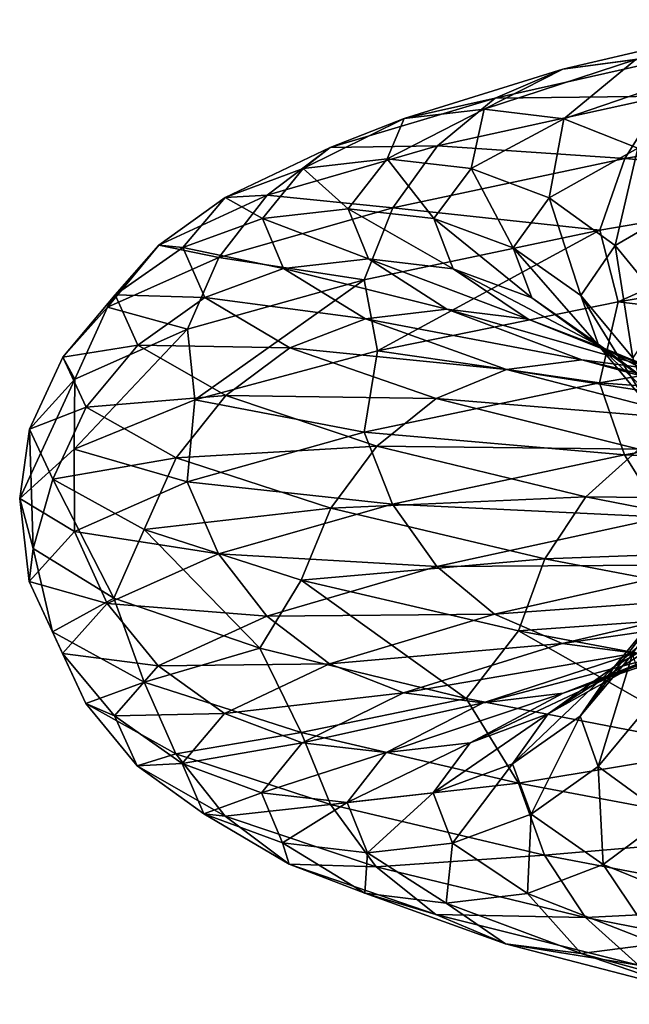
# Model space of a CAD drawing. Header units: metres. Extents: x -109 to 109, y -917 to 389.
# Tile 414 of 656: x -19 to -14, y -476 to -468. Entities that reach past the tile are written whole.
import ezdxf

# ---------------------------------------------------------------- set-up
doc = ezdxf.new("R2010")
doc.units = ezdxf.units.M
doc.layers.add('solid_24503124_XXX_01_SW0001', color=7, linetype='CONTINUOUS')

msp = doc.modelspace()

# ---------------------------------------------------------------- linework, layer by layer
at = {"layer": 'solid_24503124_XXX_01_SW0001'}
for points in [[(-12.692686, -468.166534, 11.248034), (-14.452045, -468.577911, 8.876405), (-13.188589, -468.408112, 11.687494)], [(-13.843555, -468.497925, 8.502672), (-14.452045, -468.577911, 8.876405), (-12.692686, -468.166534, 11.248034)], [(-13.188589, -468.408112, 11.687494), (-15.016686, -468.819489, 9.223207), (-13.610476, -468.804596, 12.061362)], [(-14.452045, -468.577911, 8.876405), (-15.016686, -468.819489, 9.223207), (-13.188589, -468.408112, 11.687494)], [(-13.843555, -468.497925, 8.502672), (-15.107823, -468.910919, 5.972654), (-14.452045, -468.577911, 8.876405)], [(-14.444003, -468.992523, 5.710223), (-15.107823, -468.910919, 5.972654), (-13.843555, -468.497925, 8.502672)], [(-13.235286, -468.579529, 8.129075), (-14.444003, -468.992523, 5.710223), (-13.843555, -468.497925, 8.502672)], [(-14.452045, -468.577911, 8.876405), (-15.771884, -468.990906, 6.23518), (-15.016686, -468.819489, 9.223207)], [(-15.107823, -468.910919, 5.972654), (-15.771884, -468.990906, 6.23518), (-14.452045, -468.577911, 8.876405)], [(-13.828516, -469.235718, 5.466899), (-14.444003, -468.992523, 5.710223), (-13.235286, -468.579529, 8.129075)], [(-15.016686, -468.819489, 9.223207), (-16.388092, -469.232483, 6.478789), (-15.497051, -469.215973, 9.518245)], [(-15.771884, -468.990906, 6.23518), (-16.388092, -469.232483, 6.478789), (-15.016686, -468.819489, 9.223207)], [(-13.610476, -468.804596, 12.061362), (-15.497051, -469.215973, 9.518245), (-13.935738, -469.322357, 12.349604)], [(-15.016686, -468.819489, 9.223207), (-15.497051, -469.215973, 9.518245), (-13.610476, -468.804596, 12.061362)], [(-13.610476, -468.804596, 12.061362), (-13.935738, -469.322357, 12.349604), (-11.583307, -468.912567, 14.580389)], [(-15.107823, -468.910919, 5.972654), (-15.915101, -469.3255, 3.261578), (-15.771884, -468.990906, 6.23518)], [(-15.21581, -469.407104, 3.118268), (-15.915101, -469.3255, 3.261578), (-15.107823, -468.910919, 5.972654)], [(-14.444003, -468.992523, 5.710223), (-15.21581, -469.407104, 3.118268), (-15.107823, -468.910919, 5.972654)], [(-11.583307, -468.912567, 14.580389), (-13.935738, -469.322357, 12.349604), (-11.757265, -469.511169, 14.799357)], [(-15.771884, -468.990906, 6.23518), (-16.614645, -469.405487, 3.40494), (-16.388092, -469.232483, 6.478789)], [(-15.915101, -469.3255, 3.261578), (-16.614645, -469.405487, 3.40494), (-15.771884, -468.990906, 6.23518)], [(-14.567434, -469.650299, 2.985393), (-15.21581, -469.407104, 3.118268), (-14.444003, -468.992523, 5.710223)], [(-13.828516, -469.235718, 5.466899), (-14.567434, -469.650299, 2.985393), (-14.444003, -468.992523, 5.710223)], [(-16.388092, -469.232483, 6.478789), (-17.263779, -469.647064, 3.537971), (-16.912325, -469.628967, 6.686037)], [(-16.614645, -469.405487, 3.40494), (-17.263779, -469.647064, 3.537971), (-16.388092, -469.232483, 6.478789)], [(-15.497051, -469.215973, 9.518245), (-16.912325, -469.628967, 6.686037), (-15.867399, -469.733734, 9.745711)], [(-16.388092, -469.232483, 6.478789), (-16.912325, -469.628967, 6.686037), (-15.497051, -469.215973, 9.518245)], [(-15.497051, -469.215973, 9.518245), (-15.867399, -469.733734, 9.745711), (-13.935738, -469.322357, 12.349604)], [(-14.016327, -470.048187, 2.872451), (-14.567434, -469.650299, 2.985393), (-13.828516, -469.235718, 5.466899)], [(-13.305363, -469.633606, 5.260078), (-14.016327, -470.048187, 2.872451), (-13.828516, -469.235718, 5.466899)], [(-15.915101, -469.3255, 3.261578), (-16.239628, -469.741699, 0.451997), (-16.614645, -469.405487, 3.40494)], [(-15.526077, -469.823303, 0.432137), (-16.239628, -469.741699, 0.451997), (-15.915101, -469.3255, 3.261578)], [(-15.21581, -469.407104, 3.118268), (-15.526077, -469.823303, 0.432137), (-15.915101, -469.3255, 3.261578)], [(-13.935738, -469.322357, 12.349604), (-15.867399, -469.733734, 9.745711), (-14.145024, -469.920959, 12.53507)], [(-13.935738, -469.322357, 12.349604), (-14.145024, -469.920959, 12.53507), (-11.757265, -469.511169, 14.799357)], [(-16.614645, -469.405487, 3.40494), (-16.953436, -469.821686, 0.471864), (-17.263779, -469.647064, 3.537971)], [(-16.239628, -469.741699, 0.451997), (-16.953436, -469.821686, 0.471864), (-16.614645, -469.405487, 3.40494)], [(-14.864481, -470.066498, 0.413723), (-15.526077, -469.823303, 0.432137), (-15.21581, -469.407104, 3.118268)], [(-14.567434, -469.650299, 2.985393), (-14.864481, -470.066498, 0.413723), (-15.21581, -469.407104, 3.118268)], [(-11.757265, -469.511169, 14.799357), (-14.145024, -469.920959, 12.53507), (-13.991674, -470.517242, 12.852654)], [(-11.757265, -469.511169, 14.799357), (-13.991674, -470.517242, 12.852654), (-11.583611, -470.112671, 15.060498)], [(-16.912325, -469.628967, 6.686037), (-17.816025, -470.043549, 3.651146), (-17.316494, -470.146729, 6.84582)], [(-17.263779, -469.647064, 3.537971), (-17.816025, -470.043549, 3.651146), (-16.912325, -469.628967, 6.686037)], [(-17.263779, -469.647064, 3.537971), (-17.615807, -470.063263, 0.4903), (-17.816025, -470.043549, 3.651146)], [(-16.953436, -469.821686, 0.471864), (-17.615807, -470.063263, 0.4903), (-17.263779, -469.647064, 3.537971)], [(-16.912325, -469.628967, 6.686037), (-17.316494, -470.146729, 6.84582), (-15.867399, -469.733734, 9.745711)], [(-14.302135, -470.464386, 0.398071), (-14.864481, -470.066498, 0.413723), (-14.567434, -469.650299, 2.985393)], [(-14.016327, -470.048187, 2.872451), (-14.302135, -470.464386, 0.398071), (-14.567434, -469.650299, 2.985393)], [(-13.591951, -470.566956, 2.785481), (-14.016327, -470.048187, 2.872451), (-13.305363, -469.633606, 5.260078)], [(-15.867399, -469.733734, 9.745711), (-17.316494, -470.146729, 6.84582), (-16.105696, -470.332336, 9.892073)], [(-16.239628, -469.741699, 0.451997), (-16.071489, -470.159485, -2.371711), (-16.953436, -469.821686, 0.471864)], [(-15.365327, -470.241089, -2.2675), (-16.071489, -470.159485, -2.371711), (-16.239628, -469.741699, 0.451997)], [(-15.526077, -469.823303, 0.432137), (-15.365327, -470.241089, -2.2675), (-16.239628, -469.741699, 0.451997)], [(-15.867399, -469.733734, 9.745711), (-16.105696, -470.332336, 9.892073), (-14.145024, -469.920959, 12.53507)], [(-16.953436, -469.821686, 0.471864), (-16.777908, -470.239502, -2.475959), (-17.615807, -470.063263, 0.4903)], [(-16.071489, -470.159485, -2.371711), (-16.777908, -470.239502, -2.475959), (-16.953436, -469.821686, 0.471864)], [(-14.710581, -470.484283, -2.170878), (-15.365327, -470.241089, -2.2675), (-15.526077, -469.823303, 0.432137)], [(-14.864481, -470.066498, 0.413723), (-14.710581, -470.484283, -2.170878), (-15.526077, -469.823303, 0.432137)], [(-14.145024, -469.920959, 12.53507), (-16.105696, -470.332336, 9.892073), (-15.995779, -470.925262, 10.25285)], [(-14.145024, -469.920959, 12.53507), (-15.995779, -470.925262, 10.25285), (-13.991674, -470.517242, 12.852654)], [(-17.816025, -470.043549, 3.651146), (-18.241791, -470.56131, 3.738401), (-17.316494, -470.146729, 6.84582)], [(-17.816025, -470.043549, 3.651146), (-18.179314, -470.459747, 0.505984), (-18.241791, -470.56131, 3.738401)], [(-17.615807, -470.063263, 0.4903), (-18.179314, -470.459747, 0.505984), (-17.816025, -470.043549, 3.651146)], [(-17.615807, -470.063263, 0.4903), (-17.43342, -470.481079, -2.572694), (-18.179314, -470.459747, 0.505984)], [(-16.777908, -470.239502, -2.475959), (-17.43342, -470.481079, -2.572694), (-17.615807, -470.063263, 0.4903)], [(-14.154058, -470.882202, -2.08875), (-14.710581, -470.484283, -2.170878), (-14.864481, -470.066498, 0.413723)], [(-14.302135, -470.464386, 0.398071), (-14.154058, -470.882202, -2.08875), (-14.864481, -470.066498, 0.413723)], [(-13.869107, -470.983154, 0.386018), (-14.302135, -470.464386, 0.398071), (-14.016327, -470.048187, 2.872451)], [(-13.591951, -470.566956, 2.785481), (-13.869107, -470.983154, 0.386018), (-14.016327, -470.048187, 2.872451)], [(-17.316494, -470.146729, 6.84582), (-18.241791, -470.56131, 3.738401), (-17.576553, -470.745331, 6.94863)], [(-17.316494, -470.146729, 6.84582), (-17.576553, -470.745331, 6.94863), (-16.105696, -470.332336, 9.892073)], [(-16.071489, -470.159485, -2.371711), (-15.417265, -470.578918, -5.123335), (-16.777908, -470.239502, -2.475959)], [(-14.739848, -470.660492, -4.898222), (-15.417265, -470.578918, -5.123335), (-16.071489, -470.159485, -2.371711)], [(-15.365327, -470.241089, -2.2675), (-14.739848, -470.660492, -4.898222), (-16.071489, -470.159485, -2.371711)], [(-11.583611, -470.112671, 15.060498), (-13.991674, -470.517242, 12.852654), (-11.758463, -470.781616, 14.800864)], [(-16.777908, -470.239502, -2.475959), (-16.094927, -470.658905, -5.34853), (-17.43342, -470.481079, -2.572694)], [(-15.417265, -470.578918, -5.123335), (-16.094927, -470.658905, -5.34853), (-16.777908, -470.239502, -2.475959)], [(-14.111754, -470.903687, -4.689499), (-14.739848, -470.660492, -4.898222), (-15.365327, -470.241089, -2.2675)], [(-14.710581, -470.484283, -2.170878), (-14.111754, -470.903687, -4.689499), (-15.365327, -470.241089, -2.2675)], [(-16.105696, -470.332336, 9.892073), (-17.576553, -470.745331, 6.94863), (-17.516296, -471.333282, 7.358677)], [(-16.105696, -470.332336, 9.892073), (-17.516296, -471.333282, 7.358677), (-15.995779, -470.925262, 10.25285)], [(-18.179314, -470.459747, 0.505984), (-18.613762, -470.977509, 0.518076), (-18.241791, -470.56131, 3.738401)], [(-18.179314, -470.459747, 0.505984), (-17.991093, -470.877563, -2.654992), (-18.613762, -470.977509, 0.518076)], [(-17.43342, -470.481079, -2.572694), (-17.991093, -470.877563, -2.654992), (-18.179314, -470.459747, 0.505984)], [(-17.43342, -470.481079, -2.572694), (-16.723757, -470.900482, -5.557498), (-17.991093, -470.877563, -2.654992)], [(-16.094927, -470.658905, -5.34853), (-16.723757, -470.900482, -5.557498), (-17.43342, -470.481079, -2.572694)], [(-13.991674, -470.517242, 12.852654), (-15.995779, -470.925262, 10.25285), (-14.146465, -471.191406, 12.536346)], [(-13.577887, -471.301605, -4.512088), (-14.111754, -470.903687, -4.689499), (-14.710581, -470.484283, -2.170878)], [(-14.154058, -470.882202, -2.08875), (-13.577887, -471.301605, -4.512088), (-14.710581, -470.484283, -2.170878)], [(-13.725513, -471.40097, -2.025509), (-14.154058, -470.882202, -2.08875), (-14.302135, -470.464386, 0.398071)], [(-13.869107, -470.983154, 0.386018), (-13.725513, -471.40097, -2.025509), (-14.302135, -470.464386, 0.398071)], [(-13.991674, -470.517242, 12.852654), (-14.146465, -471.191406, 12.536346), (-11.758463, -470.781616, 14.800864)], [(-18.241791, -470.56131, 3.738401), (-18.613762, -470.977509, 0.518076), (-18.515747, -471.159912, 3.794544)], [(-18.241791, -470.56131, 3.738401), (-18.515747, -471.159912, 3.794544), (-17.576553, -470.745331, 6.94863)], [(-15.417265, -470.578918, -5.123335), (-14.294141, -470.999908, -7.719415), (-16.094927, -470.658905, -5.34853)], [(-13.666073, -471.081512, -7.380233), (-14.294141, -470.999908, -7.719415), (-15.417265, -470.578918, -5.123335)], [(-14.739848, -470.660492, -4.898222), (-13.666073, -471.081512, -7.380233), (-15.417265, -470.578918, -5.123335)], [(-16.094927, -470.658905, -5.34853), (-14.922436, -471.079895, -8.05872), (-16.723757, -470.900482, -5.557498)], [(-14.294141, -470.999908, -7.719415), (-14.922436, -471.079895, -8.05872), (-16.094927, -470.658905, -5.34853)], [(-13.083735, -471.324707, -7.065747), (-13.666073, -471.081512, -7.380233), (-14.739848, -470.660492, -4.898222)], [(-14.111754, -470.903687, -4.689499), (-13.083735, -471.324707, -7.065747), (-14.739848, -470.660492, -4.898222)], [(-17.576553, -470.745331, 6.94863), (-18.521175, -471.744293, 4.234976), (-17.516296, -471.333282, 7.358677)], [(-17.576553, -470.745331, 6.94863), (-18.515747, -471.159912, 3.794544), (-18.521175, -471.744293, 4.234976)], [(-11.758463, -470.781616, 14.800864), (-14.146465, -471.191406, 12.536346), (-11.585548, -471.380829, 14.583211)], [(-17.991093, -470.877563, -2.654992), (-18.421043, -471.395325, -2.71844), (-18.613762, -470.977509, 0.518076)], [(-17.991093, -470.877563, -2.654992), (-17.258728, -471.296967, -5.735274), (-18.421043, -471.395325, -2.71844)], [(-16.723757, -470.900482, -5.557498), (-17.258728, -471.296967, -5.735274), (-17.991093, -470.877563, -2.654992)], [(-15.995779, -470.925262, 10.25285), (-17.516296, -471.333282, 7.358677), (-16.107336, -471.602783, 9.89308)], [(-16.723757, -470.900482, -5.557498), (-15.505456, -471.321472, -8.373574), (-17.258728, -471.296967, -5.735274)], [(-14.922436, -471.079895, -8.05872), (-15.505456, -471.321472, -8.373574), (-16.723757, -470.900482, -5.557498)], [(-15.995779, -470.925262, 10.25285), (-16.107336, -471.602783, 9.89308), (-14.146465, -471.191406, 12.536346)], [(-13.166786, -471.820374, -4.375475), (-13.577887, -471.301605, -4.512088), (-14.154058, -470.882202, -2.08875)], [(-13.725513, -471.40097, -2.025509), (-13.166786, -471.820374, -4.375475), (-14.154058, -470.882202, -2.08875)], [(-12.588758, -471.722595, -6.798439), (-13.083735, -471.324707, -7.065747), (-14.111754, -470.903687, -4.689499)], [(-13.577887, -471.301605, -4.512088), (-12.588758, -471.722595, -6.798439), (-14.111754, -470.903687, -4.689499)], [(-18.613762, -470.977509, 0.518076), (-18.893303, -471.576111, 0.525857), (-18.515747, -471.159912, 3.794544)], [(-18.613762, -470.977509, 0.518076), (-18.421043, -471.395325, -2.71844), (-18.893303, -471.576111, 0.525857)], [(-14.294141, -470.999908, -7.719415), (-12.739417, -471.422516, -10.082282), (-14.922436, -471.079895, -8.05872)], [(-12.179662, -471.50412, -9.639278), (-12.739417, -471.422516, -10.082282), (-14.294141, -470.999908, -7.719415)], [(-13.666073, -471.081512, -7.380233), (-12.179662, -471.50412, -9.639278), (-14.294141, -470.999908, -7.719415)], [(-14.922436, -471.079895, -8.05872), (-13.299375, -471.502502, -10.525446), (-15.505456, -471.321472, -8.373574)], [(-12.739417, -471.422516, -10.082282), (-13.299375, -471.502502, -10.525446), (-14.922436, -471.079895, -8.05872)], [(-18.515747, -471.159912, 3.794544), (-18.973721, -472.155975, 0.99277), (-18.521175, -471.744293, 4.234976)], [(-18.515747, -471.159912, 3.794544), (-18.893303, -471.576111, 0.525857), (-18.973721, -472.155975, 0.99277)], [(-14.146465, -471.191406, 12.536346), (-16.107336, -471.602783, 9.89308), (-13.938435, -471.790619, 12.351994)], [(-14.146465, -471.191406, 12.536346), (-13.938435, -471.790619, 12.351994), (-11.585548, -471.380829, 14.583211)], [(-17.516296, -471.333282, 7.358677), (-18.521175, -471.744293, 4.234976), (-17.578344, -472.015778, 6.949338)], [(-17.258728, -471.296967, -5.735274), (-17.671175, -471.814728, -5.872336), (-18.421043, -471.395325, -2.71844)], [(-17.258728, -471.296967, -5.735274), (-16.001455, -471.717957, -8.641434), (-17.671175, -471.814728, -5.872336)], [(-17.516296, -471.333282, 7.358677), (-17.578344, -472.015778, 6.949338), (-16.107336, -471.602783, 9.89308)], [(-15.505456, -471.321472, -8.373574), (-16.001455, -471.717957, -8.641434), (-17.258728, -471.296967, -5.735274)], [(-15.505456, -471.321472, -8.373574), (-13.818981, -471.74408, -10.936676), (-16.001455, -471.717957, -8.641434)], [(-13.299375, -471.502502, -10.525446), (-13.818981, -471.74408, -10.936676), (-15.505456, -471.321472, -8.373574)], [(-18.421043, -471.395325, -2.71844), (-18.697691, -471.993927, -2.759266), (-18.893303, -471.576111, 0.525857)], [(-18.421043, -471.395325, -2.71844), (-17.671175, -471.814728, -5.872336), (-18.697691, -471.993927, -2.759266)], [(-11.585548, -471.380829, 14.583211), (-13.938435, -471.790619, 12.351994), (-11.316076, -471.899597, 14.244014)], [(-18.893303, -471.576111, 0.525857), (-18.860792, -472.570129, -2.286322), (-18.973721, -472.155975, 0.99277)], [(-18.893303, -471.576111, 0.525857), (-18.697691, -471.993927, -2.759266), (-18.860792, -472.570129, -2.286322)], [(-16.107336, -471.602783, 9.89308), (-17.578344, -472.015778, 6.949338), (-15.870469, -472.201996, 9.747597)], [(-16.107336, -471.602783, 9.89308), (-15.870469, -472.201996, 9.747597), (-13.938435, -471.790619, 12.351994)], [(-18.521175, -471.744293, 4.234976), (-18.973721, -472.155975, 0.99277), (-18.517632, -472.430359, 3.79493)], [(-18.521175, -471.744293, 4.234976), (-18.517632, -472.430359, 3.79493), (-17.578344, -472.015778, 6.949338)], [(-16.001455, -471.717957, -8.641434), (-16.383858, -472.235718, -8.847946), (-17.671175, -471.814728, -5.872336)], [(-16.001455, -471.717957, -8.641434), (-14.261033, -472.140594, -11.286526), (-16.383858, -472.235718, -8.847946)], [(-13.818981, -471.74408, -10.936676), (-14.261033, -472.140594, -11.286526), (-16.001455, -471.717957, -8.641434)], [(-13.818981, -471.74408, -10.936676), (-11.711939, -472.168304, -13.166893), (-14.261033, -472.140594, -11.286526)], [(-17.671175, -471.814728, -5.872336), (-17.936562, -472.41333, -5.960526), (-18.697691, -471.993927, -2.759266)], [(-17.671175, -471.814728, -5.872336), (-16.383858, -472.235718, -8.847946), (-17.936562, -472.41333, -5.960526)], [(-13.938435, -471.790619, 12.351994), (-15.870469, -472.201996, 9.747597), (-13.614235, -472.309387, 12.064693)], [(-13.938435, -471.790619, 12.351994), (-13.614235, -472.309387, 12.064693), (-11.316076, -471.899597, 14.244014)], [(-18.697691, -471.993927, -2.759266), (-18.18939, -472.984955, -5.490482), (-18.860792, -472.570129, -2.286322)], [(-18.697691, -471.993927, -2.759266), (-17.936562, -472.41333, -5.960526), (-18.18939, -472.984955, -5.490482)], [(-17.578344, -472.015778, 6.949338), (-18.517632, -472.430359, 3.79493), (-17.319845, -472.61496, 6.847145)], [(-17.578344, -472.015778, 6.949338), (-17.319845, -472.61496, 6.847145), (-15.870469, -472.201996, 9.747597)], [(-18.973721, -472.155975, 0.99277), (-18.895227, -472.846558, 0.52591), (-18.517632, -472.430359, 3.79493)], [(-18.973721, -472.155975, 0.99277), (-18.860792, -472.570129, -2.286322), (-18.895227, -472.846558, 0.52591)], [(-14.261033, -472.140594, -11.286526), (-14.601842, -472.658356, -11.556251), (-16.383858, -472.235718, -8.847946)], [(-14.261033, -472.140594, -11.286526), (-12.086589, -472.564789, -13.588085), (-14.601842, -472.658356, -11.556251)], [(-11.711939, -472.168304, -13.166893), (-12.086589, -472.564789, -13.588085), (-14.261033, -472.140594, -11.286526)], [(-16.383858, -472.235718, -8.847946), (-16.62991, -472.83432, -8.980824), (-17.936562, -472.41333, -5.960526)], [(-15.870469, -472.201996, 9.747597), (-17.319845, -472.61496, 6.847145), (-15.501332, -472.720764, 9.520874)], [(-16.383858, -472.235718, -8.847946), (-14.601842, -472.658356, -11.556251), (-16.62991, -472.83432, -8.980824)], [(-15.870469, -472.201996, 9.747597), (-15.501332, -472.720764, 9.520874), (-13.614235, -472.309387, 12.064693)], [(-13.614235, -472.309387, 12.064693), (-15.501332, -472.720764, 9.520874), (-13.193218, -472.707275, 11.691597)], [(-18.517632, -472.430359, 3.79493), (-18.895227, -472.846558, 0.52591), (-18.245321, -473.029572, 3.739124)], [(-18.517632, -472.430359, 3.79493), (-18.245321, -473.029572, 3.739124), (-17.319845, -472.61496, 6.847145)], [(-17.936562, -472.41333, -5.960526), (-16.973412, -473.402008, -8.53564), (-18.18939, -472.984955, -5.490482)], [(-17.936562, -472.41333, -5.960526), (-16.62991, -472.83432, -8.980824), (-16.973412, -473.402008, -8.53564)], [(-18.860792, -472.570129, -2.286322), (-18.699594, -473.264374, -2.759547), (-18.895227, -472.846558, 0.52591)], [(-18.860792, -472.570129, -2.286322), (-18.18939, -472.984955, -5.490482), (-18.699594, -473.264374, -2.759547)], [(-12.086589, -472.564789, -13.588085), (-12.375433, -473.08255, -13.912812), (-14.601842, -472.658356, -11.556251)], [(-17.319845, -472.61496, 6.847145), (-18.245321, -473.029572, 3.739124), (-16.916996, -473.133759, 6.687884)], [(-17.319845, -472.61496, 6.847145), (-16.916996, -473.133759, 6.687884), (-15.501332, -472.720764, 9.520874)], [(-14.021248, -473.552979, 2.873459), (-13.595482, -473.035217, 2.786204), (-12.905865, -472.620636, 5.102142)], [(-13.310034, -473.138397, 5.261925), (-14.021248, -473.552979, 2.873459), (-12.905865, -472.620636, 5.102142)], [(-15.501332, -472.720764, 9.520874), (-16.916996, -473.133759, 6.687884), (-15.021957, -473.118652, 9.226443)], [(-14.601842, -472.658356, -11.556251), (-14.821133, -473.256927, -11.729802), (-16.62991, -472.83432, -8.980824)], [(-15.501332, -472.720764, 9.520874), (-15.021957, -473.118652, 9.226443), (-13.193218, -472.707275, 11.691597)], [(-13.193218, -472.707275, 11.691597), (-15.021957, -473.118652, 9.226443), (-12.697895, -472.95047, 11.252649)], [(-14.601842, -472.658356, -11.556251), (-12.375433, -473.08255, -13.912812), (-14.821133, -473.256927, -11.729802)], [(-18.895227, -472.846558, 0.52591), (-18.617363, -473.44577, 0.518176), (-18.245321, -473.029572, 3.739124)], [(-18.895227, -472.846558, 0.52591), (-18.699594, -473.264374, -2.759547), (-18.617363, -473.44577, 0.518176)], [(-16.62991, -472.83432, -8.980824), (-15.256431, -473.820099, -11.324159), (-16.973412, -473.402008, -8.53564)], [(-16.62991, -472.83432, -8.980824), (-14.821133, -473.256927, -11.729802), (-15.256431, -473.820099, -11.324159)], [(-15.021957, -473.118652, 9.226443), (-14.457976, -473.361847, 8.880048), (-12.697895, -472.95047, 11.252649)], [(-12.697895, -472.95047, 11.252649), (-14.457976, -473.361847, 8.880048), (-12.163674, -473.032074, 10.779233)], [(-18.18939, -472.984955, -5.490482), (-17.938387, -473.683777, -5.961133), (-18.699594, -473.264374, -2.759547)], [(-18.245321, -473.029572, 3.739124), (-18.617363, -473.44577, 0.518176), (-17.820946, -473.54834, 3.652154)], [(-18.245321, -473.029572, 3.739124), (-17.820946, -473.54834, 3.652154), (-16.916996, -473.133759, 6.687884)], [(-18.18939, -472.984955, -5.490482), (-16.973412, -473.402008, -8.53564), (-17.938387, -473.683777, -5.961133)], [(-14.457976, -473.361847, 8.880048), (-13.849707, -473.443451, 8.506451), (-12.163674, -473.032074, 10.779233)], [(-14.307157, -473.969177, 0.398211), (-13.872708, -473.451416, 0.386119), (-13.595482, -473.035217, 2.786204)], [(-14.021248, -473.552979, 2.873459), (-14.307157, -473.969177, 0.398211), (-13.595482, -473.035217, 2.786204)], [(-16.916996, -473.133759, 6.687884), (-17.820946, -473.54834, 3.652154), (-16.393843, -473.531647, 6.481063)], [(-16.916996, -473.133759, 6.687884), (-16.393843, -473.531647, 6.481063), (-15.021957, -473.118652, 9.226443)], [(-15.021957, -473.118652, 9.226443), (-16.393843, -473.531647, 6.481063), (-14.457976, -473.361847, 8.880048)], [(-12.375433, -473.08255, -13.912812), (-12.561287, -473.681152, -14.121755), (-14.821133, -473.256927, -11.729802)], [(-14.573494, -473.949463, 2.986634), (-14.021248, -473.552979, 2.873459), (-13.310034, -473.138397, 5.261925)], [(-13.834268, -473.534882, 5.469173), (-14.573494, -473.949463, 2.986634), (-13.310034, -473.138397, 5.261925)], [(-14.450476, -473.776459, 5.712781), (-13.834268, -473.534882, 5.469173), (-12.676575, -473.121887, 7.785916)], [(-13.241217, -473.363464, 8.132718), (-14.450476, -473.776459, 5.712781), (-12.676575, -473.121887, 7.785916)], [(-18.699594, -473.264374, -2.759547), (-18.424608, -473.863556, -2.718966), (-18.617363, -473.44577, 0.518176)], [(-18.699594, -473.264374, -2.759547), (-17.938387, -473.683777, -5.961133), (-18.424608, -473.863556, -2.718966)], [(-14.821133, -473.256927, -11.729802), (-13.090356, -474.23877, -13.769682), (-15.256431, -473.820099, -11.324159)], [(-14.821133, -473.256927, -11.729802), (-12.561287, -473.681152, -14.121755), (-13.090356, -474.23877, -13.769682)], [(-16.393843, -473.531647, 6.481063), (-15.778357, -473.774841, 6.23774), (-14.457976, -473.361847, 8.880048)], [(-14.457976, -473.361847, 8.880048), (-15.778357, -473.774841, 6.23774), (-13.849707, -473.443451, 8.506451)], [(-15.114536, -473.856445, 5.975308), (-14.450476, -473.776459, 5.712781), (-13.241217, -473.363464, 8.132718)], [(-13.849707, -473.443451, 8.506451), (-15.114536, -473.856445, 5.975308), (-13.241217, -473.363464, 8.132718)], [(-18.617363, -473.44577, 0.518176), (-18.184336, -473.964539, 0.506124), (-17.820946, -473.54834, 3.652154)], [(-18.617363, -473.44577, 0.518176), (-18.424608, -473.863556, -2.718966), (-18.184336, -473.964539, 0.506124)], [(-16.973412, -473.402008, -8.53564), (-16.631603, -474.104767, -8.981739), (-17.938387, -473.683777, -5.961133)], [(-16.973412, -473.402008, -8.53564), (-15.256431, -473.820099, -11.324159), (-16.631603, -474.104767, -8.981739)], [(-15.778357, -473.774841, 6.23774), (-15.114536, -473.856445, 5.975308), (-13.849707, -473.443451, 8.506451)], [(-14.307157, -473.969177, 0.398211), (-14.159026, -474.386963, -2.089484), (-13.872708, -473.451416, 0.386119)], [(-14.159026, -474.386963, -2.089484), (-13.729076, -473.869202, -2.026035), (-13.872708, -473.451416, 0.386119)], [(-17.820946, -473.54834, 3.652154), (-18.184336, -473.964539, 0.506124), (-17.269838, -473.946228, 3.539213)], [(-17.820946, -473.54834, 3.652154), (-17.269838, -473.946228, 3.539213), (-16.393843, -473.531647, 6.481063)], [(-16.393843, -473.531647, 6.481063), (-17.269838, -473.946228, 3.539213), (-15.778357, -473.774841, 6.23774)], [(-15.222629, -474.19104, 3.119665), (-14.573494, -473.949463, 2.986634), (-13.834268, -473.534882, 5.469173)], [(-14.450476, -473.776459, 5.712781), (-15.222629, -474.19104, 3.119665), (-13.834268, -473.534882, 5.469173)], [(-14.870664, -474.365662, 0.413895), (-14.307157, -473.969177, 0.398211), (-14.021248, -473.552979, 2.873459)], [(-14.573494, -473.949463, 2.986634), (-14.870664, -474.365662, 0.413895), (-14.021248, -473.552979, 2.873459)], [(-17.938387, -473.683777, -5.961133), (-17.674595, -474.282959, -5.873472), (-18.424608, -473.863556, -2.718966)], [(-17.938387, -473.683777, -5.961133), (-16.631603, -474.104767, -8.981739), (-17.674595, -474.282959, -5.873472)], [(-17.269838, -473.946228, 3.539213), (-16.621464, -474.189423, 3.406337), (-15.778357, -473.774841, 6.23774)], [(-15.778357, -473.774841, 6.23774), (-16.621464, -474.189423, 3.406337), (-15.114536, -473.856445, 5.975308)], [(-15.922173, -474.271027, 3.263027), (-15.222629, -474.19104, 3.119665), (-14.450476, -473.776459, 5.712781)], [(-15.114536, -473.856445, 5.975308), (-15.922173, -474.271027, 3.263027), (-14.450476, -473.776459, 5.712781)], [(-18.424608, -473.863556, -2.718966), (-17.996063, -474.382324, -2.655725), (-18.184336, -473.964539, 0.506124)], [(-18.424608, -473.863556, -2.718966), (-17.674595, -474.282959, -5.873472), (-17.996063, -474.382324, -2.655725)], [(-15.256431, -473.820099, -11.324159), (-14.822641, -474.527374, -11.730996), (-16.631603, -474.104767, -8.981739)], [(-16.621464, -474.189423, 3.406337), (-15.922173, -474.271027, 3.263027), (-15.114536, -473.856445, 5.975308)], [(-15.256431, -473.820099, -11.324159), (-13.090356, -474.23877, -13.769682), (-14.822641, -474.527374, -11.730996)], [(-14.159026, -474.386963, -2.089484), (-13.582653, -474.806366, -4.513673), (-13.729076, -473.869202, -2.026035)], [(-18.184336, -473.964539, 0.506124), (-17.62199, -474.362427, 0.490472), (-17.269838, -473.946228, 3.539213)], [(-18.184336, -473.964539, 0.506124), (-17.996063, -474.382324, -2.655725), (-17.62199, -474.362427, 0.490472)], [(-17.269838, -473.946228, 3.539213), (-17.62199, -474.362427, 0.490472), (-16.621464, -474.189423, 3.406337)], [(-15.533034, -474.607239, 0.43233), (-14.870664, -474.365662, 0.413895), (-14.573494, -473.949463, 2.986634)], [(-15.222629, -474.19104, 3.119665), (-15.533034, -474.607239, 0.43233), (-14.573494, -473.949463, 2.986634)], [(-14.870664, -474.365662, 0.413895), (-14.7167, -474.783447, -2.171781), (-14.307157, -473.969177, 0.398211)], [(-14.7167, -474.783447, -2.171781), (-14.159026, -474.386963, -2.089484), (-14.307157, -473.969177, 0.398211)], [(-16.631603, -474.104767, -8.981739), (-16.387028, -474.703979, -8.849658), (-17.674595, -474.282959, -5.873472)], [(-16.631603, -474.104767, -8.981739), (-14.822641, -474.527374, -11.730996), (-16.387028, -474.703979, -8.849658)], [(-17.62199, -474.362427, 0.490472), (-16.960394, -474.605621, 0.472058), (-16.621464, -474.189423, 3.406337)], [(-16.621464, -474.189423, 3.406337), (-16.960394, -474.605621, 0.472058), (-15.922173, -474.271027, 3.263027)], [(-16.246843, -474.687225, 0.452198), (-15.533034, -474.607239, 0.43233), (-15.222629, -474.19104, 3.119665)], [(-15.922173, -474.271027, 3.263027), (-16.246843, -474.687225, 0.452198), (-15.222629, -474.19104, 3.119665)], [(-17.674595, -474.282959, -5.873472), (-17.263494, -474.801727, -5.736859), (-17.996063, -474.382324, -2.655725)], [(-17.674595, -474.282959, -5.873472), (-16.387028, -474.703979, -8.849658), (-17.263494, -474.801727, -5.736859)], [(-16.960394, -474.605621, 0.472058), (-16.246843, -474.687225, 0.452198), (-15.922173, -474.271027, 3.263027)], [(-13.090356, -474.23877, -13.769682), (-12.562567, -474.951599, -14.123193), (-14.822641, -474.527374, -11.730996)], [(-17.996063, -474.382324, -2.655725), (-17.439539, -474.780243, -2.573597), (-17.62199, -474.362427, 0.490472)], [(-17.62199, -474.362427, 0.490472), (-17.439539, -474.780243, -2.573597), (-16.960394, -474.605621, 0.472058)], [(-15.533034, -474.607239, 0.43233), (-15.372212, -475.025024, -2.268517), (-14.870664, -474.365662, 0.413895)], [(-15.372212, -475.025024, -2.268517), (-14.7167, -474.783447, -2.171781), (-14.870664, -474.365662, 0.413895)], [(-17.996063, -474.382324, -2.655725), (-17.263494, -474.801727, -5.736859), (-17.439539, -474.780243, -2.573597)], [(-14.7167, -474.783447, -2.171781), (-14.117624, -475.20285, -4.69145), (-14.159026, -474.386963, -2.089484)], [(-14.117624, -475.20285, -4.69145), (-13.582653, -474.806366, -4.513673), (-14.159026, -474.386963, -2.089484)], [(-14.822641, -474.527374, -11.730996), (-14.604668, -475.126587, -11.558487), (-16.387028, -474.703979, -8.849658)], [(-14.822641, -474.527374, -11.730996), (-12.562567, -474.951599, -14.123193), (-14.604668, -475.126587, -11.558487)], [(-17.439539, -474.780243, -2.573597), (-16.784794, -475.023438, -2.476975), (-16.960394, -474.605621, 0.472058)], [(-16.960394, -474.605621, 0.472058), (-16.784794, -475.023438, -2.476975), (-16.246843, -474.687225, 0.452198)], [(-16.246843, -474.687225, 0.452198), (-16.07863, -475.105011, -2.372765), (-15.533034, -474.607239, 0.43233)], [(-16.07863, -475.105011, -2.372765), (-15.372212, -475.025024, -2.268517), (-15.533034, -474.607239, 0.43233)], [(-16.784794, -475.023438, -2.476975), (-16.07863, -475.105011, -2.372765), (-16.246843, -474.687225, 0.452198)], [(-17.439539, -474.780243, -2.573597), (-16.729626, -475.199646, -5.559448), (-16.784794, -475.023438, -2.476975)], [(-17.263494, -474.801727, -5.736859), (-16.729626, -475.199646, -5.559448), (-17.439539, -474.780243, -2.573597)], [(-16.387028, -474.703979, -8.849658), (-16.005875, -475.222748, -8.643821), (-17.263494, -474.801727, -5.736859)], [(-16.387028, -474.703979, -8.849658), (-14.604668, -475.126587, -11.558487), (-16.005875, -475.222748, -8.643821)], [(-15.372212, -475.025024, -2.268517), (-14.746453, -475.444458, -4.900417), (-14.7167, -474.783447, -2.171781)], [(-14.746453, -475.444458, -4.900417), (-14.117624, -475.20285, -4.69145), (-14.7167, -474.783447, -2.171781)], [(-17.263494, -474.801727, -5.736859), (-16.005875, -475.222748, -8.643821), (-16.729626, -475.199646, -5.559448)], [(-14.117624, -475.20285, -4.69145), (-13.089177, -475.623871, -7.068686), (-13.582653, -474.806366, -4.513673)], [(-16.784794, -475.023438, -2.476975), (-16.101532, -475.442841, -5.350725), (-16.07863, -475.105011, -2.372765)], [(-16.729626, -475.199646, -5.559448), (-16.101532, -475.442841, -5.350725), (-16.784794, -475.023438, -2.476975)], [(-16.07863, -475.105011, -2.372765), (-15.424115, -475.524445, -5.125612), (-15.372212, -475.025024, -2.268517)], [(-15.424115, -475.524445, -5.125612), (-14.746453, -475.444458, -4.900417), (-15.372212, -475.025024, -2.268517)], [(-12.562567, -474.951599, -14.123193), (-12.377828, -475.550812, -13.915504), (-14.604668, -475.126587, -11.558487)], [(-16.101532, -475.442841, -5.350725), (-15.424115, -475.524445, -5.125612), (-16.07863, -475.105011, -2.372765)], [(-14.604668, -475.126587, -11.558487), (-14.264972, -475.645355, -11.289643), (-16.005875, -475.222748, -8.643821)], [(-14.604668, -475.126587, -11.558487), (-12.377828, -475.550812, -13.915504), (-14.264972, -475.645355, -11.289643)], [(-16.729626, -475.199646, -5.559448), (-15.510898, -475.620636, -8.376513), (-16.101532, -475.442841, -5.350725)], [(-16.005875, -475.222748, -8.643821), (-15.510898, -475.620636, -8.376513), (-16.729626, -475.199646, -5.559448)], [(-16.005875, -475.222748, -8.643821), (-14.264972, -475.645355, -11.289643), (-15.510898, -475.620636, -8.376513)], [(-14.746453, -475.444458, -4.900417), (-13.672197, -475.865448, -7.38354), (-14.117624, -475.20285, -4.69145)], [(-13.672197, -475.865448, -7.38354), (-13.089177, -475.623871, -7.068686), (-14.117624, -475.20285, -4.69145)], [(-16.101532, -475.442841, -5.350725), (-14.92856, -475.863831, -8.062027), (-15.424115, -475.524445, -5.125612)], [(-15.510898, -475.620636, -8.376513), (-14.92856, -475.863831, -8.062027), (-16.101532, -475.442841, -5.350725)], [(-15.424115, -475.524445, -5.125612), (-14.300492, -475.945435, -7.722845), (-14.746453, -475.444458, -4.900417)], [(-14.300492, -475.945435, -7.722845), (-13.672197, -475.865448, -7.38354), (-14.746453, -475.444458, -4.900417)], [(-14.92856, -475.863831, -8.062027), (-14.300492, -475.945435, -7.722845), (-15.424115, -475.524445, -5.125612)], [(-12.377828, -475.550812, -13.915504), (-12.089927, -476.06958, -13.591838), (-14.264972, -475.645355, -11.289643)], [(-15.510898, -475.620636, -8.376513), (-13.823832, -476.043274, -10.940515), (-14.92856, -475.863831, -8.062027)], [(-14.264972, -475.645355, -11.289643), (-13.823832, -476.043274, -10.940515), (-15.510898, -475.620636, -8.376513)], [(-14.264972, -475.645355, -11.289643), (-12.089927, -476.06958, -13.591838), (-13.823832, -476.043274, -10.940515)], [(-14.92856, -475.863831, -8.062027), (-13.304832, -476.286438, -10.529766), (-14.300492, -475.945435, -7.722845)], [(-13.823832, -476.043274, -10.940515), (-13.304832, -476.286438, -10.529766), (-14.92856, -475.863831, -8.062027)], [(-14.300492, -475.945435, -7.722845), (-12.745077, -476.368042, -10.086762), (-13.672197, -475.865448, -7.38354)], [(-13.304832, -476.286438, -10.529766), (-12.745077, -476.368042, -10.086762), (-14.300492, -475.945435, -7.722845)]]:
    msp.add_3dface(points, dxfattribs=at)

doc.saveas('drawing.dxf')
